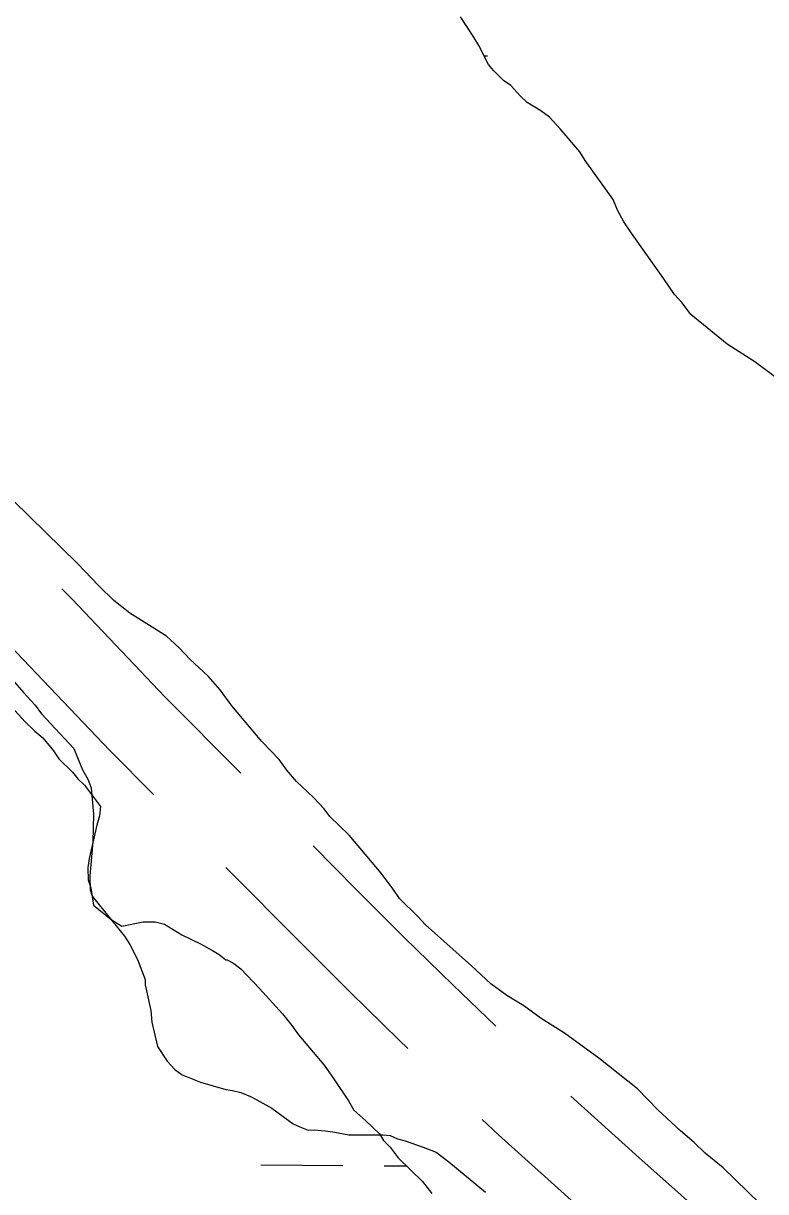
# Model space of a CAD drawing. Extents: x 3172231 to 3210228, y 940198 to 965780.
# Drawn here: x 3187581.5 to 3187870.4, y 950801.1 to 951256.2 of the extents above; entities that cross this region are included whole.
import ezdxf

# ---------------------------------------------------------------- set-up
doc = ezdxf.new("R2010")
doc.units = 0
for name, color, linetype in [('V-ROAD-CNTR', 7, 'Continuous'), ('V-SITE-VEGE', 7, 'Continuous'), ('V-WETL-SWMP', 7, 'Continuous')]:
    doc.layers.add(name, color=color, linetype=linetype)

msp = doc.modelspace()

# ---------------------------------------------------------------- linework, layer by layer
at = {"layer": 'V-ROAD-CNTR'}
for points in [[(3187596.487, 951035.962), (3187600.439, 951031.895), (3187636.577, 950993.796), (3187666.072, 950964.154)], [(3187562.664, 951027.719), (3187578.799, 951011.117), (3187615.057, 950972.89), (3187632.1, 950955.763)], [(3187694.24, 950935.754), (3187711.065, 950918.771), (3187729.761, 950900.094), (3187748.614, 950881.624), (3187765.399, 950865.502)], [(3187660.296, 950927.391), (3187689.807, 950897.601), (3187708.663, 950878.766), (3187727.726, 950860.09), (3187731.136, 950856.815)], [(3187794.654, 950838.225), (3187821.046, 950814.438), (3187855.22, 950784.034), (3187870.004, 950772.666), (3187870.065, 950772.615)], [(3187760.106, 950829.234), (3187766.465, 950823.244), (3187801.034, 950792.088), (3187834.45, 950762.359)]]:
    msp.add_lwpolyline(points, dxfattribs=at)
at = {"layer": 'V-SITE-VEGE'}
for p, q in [((3187602.486, 951045.728), (3187570.728, 951076.898)), ((3187610.848, 951037.11), (3187602.486, 951045.728)), ((3187616.699, 951031.367), (3187610.848, 951037.11)), ((3187622.956, 951026.458), (3187616.699, 951031.367)), ((3187637.118, 951017.48), (3187622.956, 951026.458)), ((3187642.127, 951012.972), (3187637.118, 951017.48)), ((3187646.311, 951008.456), (3187642.127, 951012.972)), ((3187653.412, 951001.898), (3187646.311, 951008.456)), ((3187574.752, 951003.266), (3187581.451, 950995.461)), ((3187658.016, 950996.557), (3187653.412, 951001.898)), ((3187662.63, 950990.391), (3187658.016, 950996.557)), ((3187581.451, 950995.461), (3187586.051, 950990.536)), ((3187586.051, 950990.536), (3187588.566, 950987.249)), ((3187588.566, 950987.249), (3187601.114, 950973.701)), ((3187674.353, 950976.423), (3187662.63, 950990.391)), ((3187601.114, 950973.701), (3187604.503, 950965.452)), ((3187681.041, 950969.446), (3187674.353, 950976.423)), ((3187683.978, 950965.333), (3187681.041, 950969.446)), ((3187604.503, 950965.452), (3187606.609, 950961.745)), ((3187687.749, 950960.813), (3187683.978, 950965.333)), ((3187606.609, 950961.745), (3187607.883, 950958.444)), ((3187694.429, 950954.665), (3187687.749, 950960.813)), ((3187607.883, 950958.444), (3187608.806, 950948.101)), ((3187698.613, 950950.152), (3187694.429, 950954.665)), ((3187700.708, 950947.27), (3187698.613, 950950.152)), ((3187608.806, 950948.101), (3187608.493, 950937.333)), ((3187708.233, 950939.889), (3187700.708, 950947.27)), ((3187608.493, 950937.333), (3187607.375, 950924.072)), ((3187720.791, 950925.098), (3187708.233, 950939.889)), ((3187607.375, 950924.072), (3187607.426, 950918.69)), ((3187725.403, 950918.932), (3187720.791, 950925.098)), ((3187607.426, 950918.69), (3187608.276, 950916.212)), ((3187727.922, 950915.227), (3187725.403, 950918.932)), ((3187608.276, 950916.212), (3187620.844, 950900.596)), ((3187735.027, 950908.256), (3187727.922, 950915.227)), ((3187737.957, 950904.973), (3187735.027, 950908.256)), ((3187755.91, 950888.99), (3187737.957, 950904.973)), ((3187620.844, 950900.596), (3187622.946, 950897.305)), ((3187622.946, 950897.305), (3187625.897, 950891.536)), ((3187625.897, 950891.536), (3187628.869, 950883.696)), ((3187763.428, 950882.021), (3187755.91, 950888.99)), ((3187628.869, 950883.696), (3187628.887, 950881.625)), ((3187769.681, 950877.525), (3187763.428, 950882.021)), ((3187628.887, 950881.625), (3187631.052, 950871.709)), ((3187776.343, 950873.448), (3187769.681, 950877.525)), ((3187783.013, 950868.541), (3187776.343, 950873.448)), ((3187631.052, 950871.709), (3187631.508, 950867.16)), ((3187792.176, 950862.829), (3187783.013, 950868.541)), ((3187631.508, 950867.16), (3187633.667, 950857.656)), ((3187805.519, 950853.017), (3187792.176, 950862.829)), ((3187633.667, 950857.656), (3187637.448, 950851.895)), ((3187637.448, 950851.895), (3187640.376, 950848.612)), ((3187820.535, 950841.149), (3187805.519, 950853.017)), ((3187640.376, 950848.612), (3187643.295, 950846.566)), ((3187643.295, 950846.566), (3187650.358, 950843.733)), ((3187650.358, 950843.733), (3187660.324, 950840.928)), ((3187660.324, 950840.928), (3187662.81, 950840.536)), ((3187828.479, 950832.942), (3187820.535, 950841.149)), ((3187662.81, 950840.536), (3187666.132, 950839.74)), ((3187666.132, 950839.74), (3187669.872, 950838.12)), ((3187669.872, 950838.12), (3187672.368, 950836.899)), ((3187672.368, 950836.899), (3187678.197, 950833.643)), ((3187678.197, 950833.643), (3187686.534, 950827.509)), ((3187837.251, 950824.742), (3187828.479, 950832.942)), ((3187686.534, 950827.509), (3187689.029, 950826.291)), ((3187689.029, 950826.291), (3187692.352, 950825.078)), ((3187692.352, 950825.078), (3187694.837, 950825.103)), ((3187694.837, 950825.103), (3187698.982, 950824.728)), ((3187698.982, 950824.728), (3187701.884, 950824.341)), ((3187701.884, 950824.341), (3187708.104, 950823.155)), ((3187708.104, 950823.155), (3187721.354, 950823.28)), ((3187721.354, 950823.28), (3187724.256, 950822.893)), ((3187724.256, 950822.893), (3187727.164, 950821.678)), ((3187842.676, 950820.239), (3187837.251, 950824.742)), ((3187727.164, 950821.678), (3187730.07, 950820.876)), ((3187730.07, 950820.876), (3187737.132, 950818.459)), ((3187737.132, 950818.459), (3187742.121, 950816.436)), ((3187846.854, 950816.139), (3187842.676, 950820.239)), ((3187742.121, 950816.436), (3187747.124, 950812.755)), ((3187853.948, 950810.406), (3187846.854, 950816.139)), ((3187747.124, 950812.755), (3187761.313, 950800.881)), ((3187868.155, 950796.461), (3187853.948, 950810.406))]:
    msp.add_line(p, q, dxfattribs=at)
at = {"layer": 'V-WETL-SWMP'}
for p, q in [((3187760.759, 951243.582), (3187762.216, 951243.572)), ((3187673.866, 950811.487), (3187705.865, 950811.269)), ((3187721.865, 950811.16), (3187730.667, 950811.1))]:
    msp.add_line(p, q, dxfattribs=at)
for points in [[(3187880.053, 951114.111), (3187866.294, 951124.334), (3187855.463, 951131.272), (3187841.278, 951142.733), (3187837.924, 951147.256), (3187834.995, 951150.541), (3187830.796, 951156.713), (3187818.209, 951174.4), (3187815.269, 951178.927), (3187812.742, 951183.458), (3187811.047, 951187.583), (3187800.14, 951202.801), (3187798.039, 951206.094), (3187790.501, 951215.133), (3187786.319, 951219.648), (3187782.983, 951222.101), (3187777.57, 951225.363), (3187775.063, 951227.824), (3187771.298, 951231.929), (3187768.38, 951233.972), (3187764.619, 951237.664), (3187762.526, 951240.129), (3187758.73, 951247.546), (3187756.625, 951251.253), (3187751.588, 951258.659)], [(3187572.756, 950994.348), (3187582.187, 950984.064), (3187585.851, 950980.468), (3187588.986, 950977.904), (3187593.183, 950972.758), (3187595.287, 950969.666), (3187600.521, 950964.528), (3187602.619, 950961.955), (3187605.236, 950959.386), (3187611.536, 950951.147), (3187611.052, 950947.513), (3187610.049, 950943.873), (3187607.058, 950930.88), (3187606.574, 950927.245), (3187606.617, 950922.578), (3187607.683, 950919.476), (3187608.783, 950912.745), (3187615.578, 950907.103), (3187619.751, 950904.549), (3187628.033, 950906.182), (3187632.7, 950906.226), (3187636.34, 950905.223), (3187643.12, 950901.137), (3187650.414, 950897.575), (3187655.105, 950895.026), (3187657.713, 950893.494), (3187660.325, 950891.444), (3187660.843, 950891.449), (3187663.451, 950889.918), (3187666.063, 950887.868), (3187673.395, 950880.157), (3187682.303, 950870.387), (3187685.977, 950865.753), (3187688.603, 950862.148), (3187698.567, 950850.313), (3187702.246, 950845.161), (3187708.032, 950836.399), (3187710.141, 950832.788), (3187714.846, 950828.683), (3187720.08, 950823.546), (3187721.66, 950820.968), (3187724.277, 950818.399), (3187727.428, 950814.28), (3187736.849, 950805.033), (3187740.522, 950800.4)]]:
    msp.add_lwpolyline(points, dxfattribs=at)

doc.saveas('drawing.dxf')
